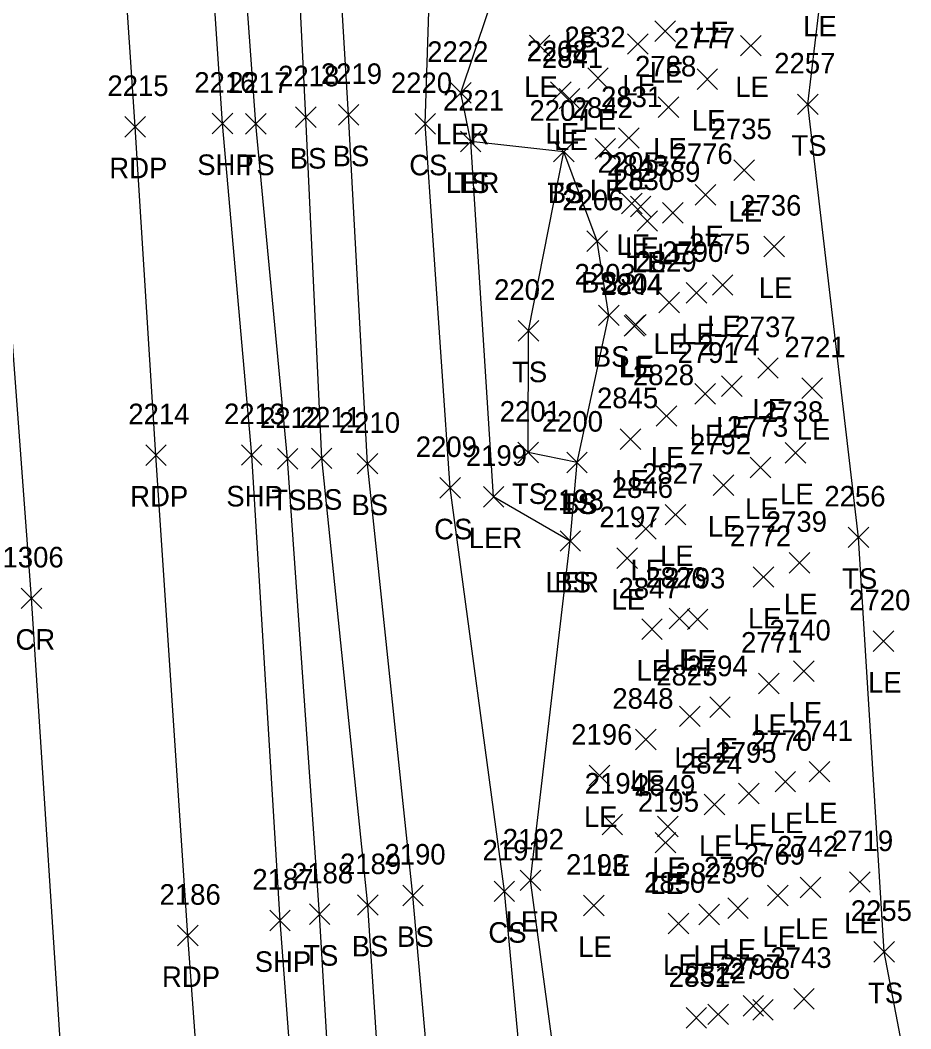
# Model space of a CAD drawing. Extents: x 1650221 to 1650634, y 244606 to 249996.
# Drawn here: x 1650353.8 to 1650440.4, y 246327.1 to 246425.2 of the extents above; entities that cross this region are included whole.
import ezdxf

# ---------------------------------------------------------------- set-up
doc = ezdxf.new("R2010")
doc.units = 0
for name, color, linetype in [('L_A', 7, 'Continuous'), ('L_I', 7, 'Continuous'), ('L_TIC', 7, 'Continuous'), ('LARO', 7, 'Continuous'), ('LELB', 7, 'Continuous'), ('P_A', 7, 'Continuous'), ('P_I', 7, 'Continuous'), ('P_TIC', 7, 'Continuous'), ('PET', 7, 'Continuous'), ('PRC', 7, 'Continuous'), ('PSP', 7, 'Continuous')]:
    doc.layers.add(name, color=color, linetype=linetype)

msp = doc.modelspace()

# ---------------------------------------------------------------- linework, layer by layer
at = {"layer": 'L_TIC'}
for points in [[(1650415.496, 246423.104), (1650417.496, 246425.104)], [(1650417.496, 246423.104), (1650415.496, 246425.104)], [(1650403.282, 246421.707), (1650405.282, 246423.707)], [(1650405.282, 246421.707), (1650403.282, 246423.707)], [(1650412.833, 246421.86), (1650414.833, 246423.86)], [(1650414.833, 246421.86), (1650412.833, 246423.86)], [(1650423.815, 246421.701), (1650425.815, 246423.701)], [(1650425.815, 246421.701), (1650423.815, 246423.701)], [(1650408.954, 246418.547), (1650410.954, 246420.547)], [(1650410.954, 246418.547), (1650408.954, 246420.547)], [(1650419.593, 246418.436), (1650421.593, 246420.436)], [(1650421.593, 246418.436), (1650419.593, 246420.436)], [(1650395.61, 246417.121), (1650397.61, 246419.121)], [(1650397.61, 246417.121), (1650395.61, 246419.121)], [(1650405.353, 246417.183), (1650407.353, 246419.183)], [(1650407.353, 246417.183), (1650405.353, 246419.183)], [(1650406.196, 246416.545), (1650408.196, 246418.545)], [(1650408.196, 246416.545), (1650406.196, 246418.545)], [(1650415.819, 246415.711), (1650417.819, 246417.711)], [(1650417.819, 246415.711), (1650415.819, 246417.711)], [(1650429.354, 246415.998), (1650431.354, 246417.998)], [(1650431.354, 246415.998), (1650429.354, 246417.998)], [(1650380.544, 246414.749), (1650382.544, 246416.749)], [(1650382.544, 246414.749), (1650380.544, 246416.749)], [(1650384.712, 246414.977), (1650386.712, 246416.977)], [(1650386.712, 246414.977), (1650384.712, 246416.977)], [(1650375.697, 246414.11), (1650377.697, 246416.11)], [(1650377.697, 246414.11), (1650375.697, 246416.11)], [(1650392.167, 246414.096), (1650394.167, 246416.096)], [(1650394.167, 246414.096), (1650392.167, 246416.096)], [(1650411.946, 246412.723), (1650413.946, 246414.723)], [(1650413.946, 246412.723), (1650411.946, 246414.723)], [(1650396.578, 246412.378), (1650398.578, 246414.378)], [(1650398.578, 246412.378), (1650396.578, 246414.378)], [(1650396.578, 246412.378), (1650398.578, 246414.378)], [(1650398.578, 246412.378), (1650396.578, 246414.378)], [(1650409.667, 246411.68), (1650411.667, 246413.68)], [(1650411.667, 246411.68), (1650409.667, 246413.68)], [(1650405.633, 246411.394), (1650407.633, 246413.394)], [(1650407.633, 246411.394), (1650405.633, 246413.394)], [(1650405.633, 246411.394), (1650407.633, 246413.394)], [(1650407.633, 246411.394), (1650405.633, 246413.394)], [(1650423.165, 246409.607), (1650425.165, 246411.607)], [(1650425.165, 246409.607), (1650423.165, 246411.607)], [(1650419.421, 246407.198), (1650421.421, 246409.198)], [(1650421.421, 246407.198), (1650419.421, 246409.198)], [(1650412.253, 246406.347), (1650414.253, 246408.347)], [(1650414.253, 246406.347), (1650412.253, 246408.347)], [(1650413.103, 246406.064), (1650415.103, 246408.064)], [(1650415.103, 246406.064), (1650413.103, 246408.064)], [(1650416.226, 246405.454), (1650418.226, 246407.454)], [(1650418.226, 246405.454), (1650416.226, 246407.454)], [(1650413.752, 246404.658), (1650415.752, 246406.658)], [(1650415.752, 246404.658), (1650413.752, 246406.658)], [(1650408.867, 246402.699), (1650410.867, 246404.699)], [(1650410.867, 246402.699), (1650408.867, 246404.699)], [(1650426.097, 246402.181), (1650428.097, 246404.181)], [(1650428.097, 246402.181), (1650426.097, 246404.181)], [(1650421.078, 246398.44), (1650423.078, 246400.44)], [(1650423.078, 246398.44), (1650421.078, 246400.44)], [(1650418.536, 246397.681), (1650420.536, 246399.681)], [(1650420.536, 246397.681), (1650418.536, 246399.681)], [(1650415.872, 246396.738), (1650417.872, 246398.738)], [(1650417.872, 246396.738), (1650415.872, 246398.738)], [(1650410.009, 246395.484), (1650412.009, 246397.484)], [(1650412.009, 246395.484), (1650410.009, 246397.484)], [(1650412.494, 246394.457), (1650414.494, 246396.457)], [(1650414.494, 246394.457), (1650412.494, 246396.457)], [(1650412.648, 246394.553), (1650414.648, 246396.553)], [(1650414.648, 246394.553), (1650412.648, 246396.553)], [(1650402.193, 246393.989), (1650404.193, 246395.989)], [(1650404.193, 246393.989), (1650402.193, 246395.989)], [(1650425.484, 246390.367), (1650427.484, 246392.367)], [(1650427.484, 246390.367), (1650425.484, 246392.367)], [(1650421.965, 246388.612), (1650423.965, 246390.612)], [(1650423.965, 246388.612), (1650421.965, 246390.612)], [(1650429.785, 246388.408), (1650431.785, 246390.408)], [(1650431.785, 246388.408), (1650429.785, 246390.408)], [(1650419.38, 246387.861), (1650421.38, 246389.861)], [(1650421.38, 246387.861), (1650419.38, 246389.861)], [(1650415.611, 246385.699), (1650417.611, 246387.699)], [(1650417.611, 246385.699), (1650415.611, 246387.699)], [(1650412.118, 246383.458), (1650414.118, 246385.458)], [(1650414.118, 246383.458), (1650412.118, 246385.458)], [(1650378.783, 246381.543), (1650380.783, 246383.543)], [(1650380.783, 246381.543), (1650378.783, 246383.543)], [(1650382.093, 246381.589), (1650384.093, 246383.589)], [(1650384.093, 246381.589), (1650382.093, 246383.589)], [(1650402.175, 246382.152), (1650404.175, 246384.152)], [(1650404.175, 246382.152), (1650402.175, 246384.152)], [(1650428.163, 246382.126), (1650430.163, 246384.126)], [(1650430.163, 246382.126), (1650428.163, 246384.126)], [(1650386.542, 246381.066), (1650388.542, 246383.066)], [(1650388.542, 246381.066), (1650386.542, 246383.066)], [(1650406.92, 246381.182), (1650408.92, 246383.182)], [(1650408.92, 246381.182), (1650406.92, 246383.182)], [(1650406.92, 246381.182), (1650408.92, 246383.182)], [(1650408.92, 246381.182), (1650406.92, 246383.182)], [(1650424.763, 246380.687), (1650426.763, 246382.687)], [(1650426.763, 246380.687), (1650424.763, 246382.687)], [(1650394.586, 246378.715), (1650396.586, 246380.715)], [(1650396.586, 246378.715), (1650394.586, 246380.715)], [(1650421.154, 246378.981), (1650423.154, 246380.981)], [(1650423.154, 246378.981), (1650421.154, 246380.981)], [(1650398.81, 246377.857), (1650400.81, 246379.857)], [(1650400.81, 246377.857), (1650398.81, 246379.857)], [(1650416.501, 246376.113), (1650418.501, 246378.113)], [(1650418.501, 246376.113), (1650416.501, 246378.113)], [(1650413.615, 246374.739), (1650415.615, 246376.739)], [(1650415.615, 246374.739), (1650413.615, 246376.739)], [(1650406.268, 246373.549), (1650408.268, 246375.549)], [(1650408.268, 246373.549), (1650406.268, 246375.549)], [(1650406.268, 246373.549), (1650408.268, 246375.549)], [(1650408.268, 246373.549), (1650406.268, 246375.549)], [(1650434.282, 246373.906), (1650436.282, 246375.906)], [(1650436.282, 246373.906), (1650434.282, 246375.906)], [(1650411.784, 246371.892), (1650413.784, 246373.892)], [(1650413.784, 246371.892), (1650411.784, 246373.892)], [(1650428.54, 246371.44), (1650430.54, 246373.44)], [(1650430.54, 246371.44), (1650428.54, 246373.44)], [(1650425.048, 246370.05), (1650427.048, 246372.05)], [(1650427.048, 246370.05), (1650425.048, 246372.05)], [(1650416.878, 246366.011), (1650418.878, 246368.011)], [(1650418.878, 246366.011), (1650416.878, 246368.011)], [(1650418.649, 246365.942), (1650420.649, 246367.942)], [(1650420.649, 246365.942), (1650418.649, 246367.942)], [(1650414.212, 246364.977), (1650416.212, 246366.977)], [(1650416.212, 246364.977), (1650414.212, 246366.977)], [(1650436.723, 246363.813), (1650438.723, 246365.813)], [(1650438.723, 246363.813), (1650436.723, 246365.813)], [(1650428.982, 246360.89), (1650430.982, 246362.89)], [(1650430.982, 246360.89), (1650428.982, 246362.89)], [(1650425.557, 246359.698), (1650427.557, 246361.698)], [(1650427.557, 246359.698), (1650425.557, 246361.698)], [(1650420.822, 246357.408), (1650422.822, 246359.408)], [(1650422.822, 246357.408), (1650420.822, 246359.408)], [(1650417.885, 246356.512), (1650419.885, 246358.512)], [(1650419.885, 246356.512), (1650417.885, 246358.512)], [(1650413.611, 246354.247), (1650415.611, 246356.247)], [(1650415.611, 246354.247), (1650413.611, 246356.247)], [(1650430.485, 246351.127), (1650432.485, 246353.127)], [(1650432.485, 246351.127), (1650430.485, 246353.127)], [(1650409.101, 246350.753), (1650411.101, 246352.753)], [(1650411.101, 246350.753), (1650409.101, 246352.753)], [(1650427.168, 246350.157), (1650429.168, 246352.157)], [(1650429.168, 246350.157), (1650427.168, 246352.157)], [(1650423.628, 246349), (1650425.628, 246351)], [(1650425.628, 246349), (1650423.628, 246351)], [(1650420.282, 246347.943), (1650422.282, 246349.943)], [(1650422.282, 246347.943), (1650420.282, 246349.943)], [(1650410.356, 246345.999), (1650412.356, 246347.999)], [(1650412.356, 246345.999), (1650410.356, 246347.999)], [(1650415.74, 246345.795), (1650417.74, 246347.795)], [(1650417.74, 246345.795), (1650415.74, 246347.795)], [(1650415.528, 246344.233), (1650417.528, 246346.233)], [(1650417.528, 246344.233), (1650415.528, 246346.233)], [(1650402.385, 246340.569), (1650404.385, 246342.569)], [(1650404.385, 246340.569), (1650402.385, 246342.569)], [(1650434.411, 246340.41), (1650436.411, 246342.41)], [(1650436.411, 246340.41), (1650434.411, 246342.41)], [(1650399.855, 246339.502), (1650401.855, 246341.502)], [(1650401.855, 246339.502), (1650399.855, 246341.502)], [(1650429.626, 246339.872), (1650431.626, 246341.872)], [(1650431.626, 246339.872), (1650429.626, 246341.872)], [(1650386.572, 246338.17), (1650388.572, 246340.17)], [(1650388.572, 246338.17), (1650386.572, 246340.17)], [(1650390.97, 246339.099), (1650392.97, 246341.099)], [(1650392.97, 246339.099), (1650390.97, 246341.099)], [(1650426.454, 246339.094), (1650428.454, 246341.094)], [(1650428.454, 246339.094), (1650426.454, 246341.094)], [(1650381.892, 246337.269), (1650383.892, 246339.269)], [(1650383.892, 246337.269), (1650381.892, 246339.269)], [(1650408.544, 246338.114), (1650410.544, 246340.114)], [(1650410.544, 246338.114), (1650408.544, 246340.114)], [(1650419.757, 246337.254), (1650421.757, 246339.254)], [(1650421.757, 246337.254), (1650419.757, 246339.254)], [(1650422.571, 246337.873), (1650424.571, 246339.873)], [(1650424.571, 246337.873), (1650422.571, 246339.873)], [(1650416.785, 246336.365), (1650418.785, 246338.365)], [(1650418.785, 246336.365), (1650416.785, 246338.365)], [(1650436.793, 246333.622), (1650438.793, 246335.622)], [(1650438.793, 246333.622), (1650436.793, 246335.622)], [(1650424.065, 246328.367), (1650426.065, 246330.367)], [(1650426.065, 246328.367), (1650424.065, 246330.367)], [(1650428.986, 246329.055), (1650430.986, 246331.055)], [(1650430.986, 246329.055), (1650428.986, 246331.055)], [(1650420.649, 246327.542), (1650422.649, 246329.542)], [(1650422.649, 246327.542), (1650420.649, 246329.542)], [(1650425.003, 246327.991), (1650427.003, 246329.991)], [(1650427.003, 246327.991), (1650425.003, 246329.991)], [(1650418.522, 246327.213), (1650420.522, 246329.213)], [(1650420.522, 246327.213), (1650418.522, 246329.213)]]:
    msp.add_lwpolyline(points, dxfattribs=at)
at = {"layer": 'LARO'}
msp.add_lwpolyline([(1650408.62, 246217.57), (1650415.017, 246258.551), (1650416.029, 246285.891), (1650409.424, 246296.822), (1650403.385, 246341.569), (1650407.268, 246374.549), (1650399.81, 246378.857), (1650397.578, 246413.378), (1650396.61, 246418.121), (1650404.549, 246441.775), (1650400.932, 246459.086), (1650402.014, 246482.667), (1650393.668, 246489.39), (1650391.868, 246506.076), (1650398.297, 246543.788), (1650391.282, 246548.764), (1650385.03, 246598.745), (1650385.051, 246648.918)], dxfattribs=at)
at = {"layer": 'LELB'}
for points in [[(1650393.271, 246215.062), (1650388.589, 246258.034), (1650385.303, 246297.22), (1650382.892, 246338.269), (1650379.783, 246382.543), (1650376.697, 246415.11), (1650373.391, 246460.521), (1650370.351, 246509.107), (1650367.729, 246551.788), (1650362.786, 246601.351), (1650360.906, 246643.926), (1650360.73, 246683.447), (1650355.99, 246728.594), (1650353.015, 246770.02), (1650352.21, 246793.578), (1650347.695, 246827.184)], [(1650406.656, 246218.25), (1650409.738, 246258.013), (1650404.964, 246296.74), (1650400.855, 246340.502), (1650395.586, 246379.715), (1650393.167, 246415.096), (1650394.545, 246457.778), (1650389.364, 246506.838), (1650386.116, 246550.614), (1650380.924, 246598.971), (1650378.983, 246645.95), (1650376.234, 246684.957), (1650377.195, 246729.688), (1650373.963, 246768.954), (1650374.901, 246794.969)], [(1650398.424, 246215.354), (1650393.502, 246258.252), (1650390.33, 246297.072), (1650387.572, 246339.17), (1650383.093, 246382.589), (1650381.544, 246415.749), (1650379.325, 246460.798), (1650374.717, 246508.954), (1650372.604, 246551.632), (1650368.85, 246601.305), (1650366.306, 246644.434), (1650364.471, 246684.577), (1650363.627, 246728.256), (1650358.66, 246769.405), (1650355.434, 246788.128), (1650360.397, 246788.442)], [(1650402.25, 246216.694), (1650398.468, 246258.758), (1650395.79, 246297.148), (1650391.97, 246340.099), (1650387.542, 246382.066), (1650385.712, 246415.977), (1650383.049, 246460.21), (1650379.089, 246508.869), (1650375.792, 246552.139), (1650373.138, 246601), (1650370.951, 246644.961), (1650368.354, 246684.963), (1650367.995, 246727.841), (1650362.742, 246769.205), (1650360.397, 246788.442)], [(1650445.175, 246217.398), (1650445.531, 246269.295), (1650441.896, 246297.748), (1650443.518, 246304.658), (1650437.793, 246334.622), (1650435.282, 246374.906), (1650430.354, 246416.998), (1650432.132, 246431.963), (1650424.254, 246446.431), (1650422.05, 246472.523), (1650416.532, 246502.712), (1650417.529, 246540.777), (1650409.477, 246565.503), (1650407.868, 246589.874), (1650402.921, 246599.271), (1650397.783, 246634.795)], [(1650407.92, 246382.182), (1650403.175, 246383.152), (1650403.193, 246394.989), (1650406.633, 246412.394), (1650397.578, 246413.378)], [(1650407.268, 246374.549), (1650407.92, 246382.182), (1650411.009, 246396.484), (1650409.867, 246403.699), (1650406.633, 246412.394)]]:
    msp.add_lwpolyline(points, dxfattribs=at)
at = {"layer": 'P_TIC'}
for points in [[(1650363.952, 246413.805), (1650365.952, 246415.805)], [(1650365.952, 246413.805), (1650363.952, 246415.805)], [(1650372.452, 246414.126), (1650374.452, 246416.126)], [(1650374.452, 246414.126), (1650372.452, 246416.126)], [(1650365.982, 246381.901), (1650367.982, 246383.901)], [(1650367.982, 246381.901), (1650365.982, 246383.901)], [(1650375.285, 246381.909), (1650377.285, 246383.909)], [(1650377.285, 246381.909), (1650375.285, 246383.909)], [(1650353.885, 246367.983), (1650355.885, 246369.983)], [(1650355.885, 246367.983), (1650353.885, 246369.983)], [(1650378.042, 246336.668), (1650380.042, 246338.668)], [(1650380.042, 246336.668), (1650378.042, 246338.668)], [(1650369.077, 246335.196), (1650371.077, 246337.196)], [(1650371.077, 246335.196), (1650369.077, 246337.196)]]:
    msp.add_lwpolyline(points, dxfattribs=at)
at = {"layer": 'PET'}
msp.add_lwpolyline([(1650378.627, 246214.911), (1650375.804, 246256.561), (1650373.007, 246296.437), (1650370.077, 246336.196), (1650366.982, 246382.901), (1650364.952, 246414.805), (1650361.941, 246459.783), (1650357.931, 246508.739), (1650354.58, 246551.739), (1650350.862, 246600.915), (1650347.478, 246643.699), (1650346.095, 246667.406)], dxfattribs=at)
at = {"layer": 'PRC'}
msp.add_lwpolyline([(1650365.1, 246222.227), (1650362.037, 246265.668), (1650358.205, 246317.529), (1650354.885, 246368.983), (1650350.401, 246428.864), (1650346.572, 246483.126), (1650341.975, 246537.02), (1650338.566, 246591.04), (1650334.55, 246647.319), (1650330.715, 246698.073), (1650326.818, 246753.453), (1650322.926, 246808.73), (1650318.78, 246866.298), (1650315.63, 246915.252), (1650311.692, 246971.177), (1650308.09, 247021.187), (1650305.21, 247068.939), (1650301.6, 247120.361), (1650298.797, 247160.796), (1650294.821, 247207.202), (1650291.445, 247257.785)], dxfattribs=at)
at = {"layer": 'PSP'}
msp.add_lwpolyline([(1650388.25, 246215.072), (1650385.023, 246257.594), (1650382.118, 246297.012), (1650379.042, 246337.668), (1650376.285, 246382.909), (1650373.452, 246415.126), (1650370.449, 246460.184), (1650366.828, 246508.934), (1650363.56, 246551.911), (1650360.5, 246601.385), (1650356.679, 246643.626), (1650355.129, 246668.21)], dxfattribs=at)

# ---------------------------------------------------------------- texts
at = {"layer": 'L_A'}
for s, p in [('LE', (1650429.906, 246423.6)), ('LE', (1650419.398, 246423.03)), ('LE', (1650406.693, 246422.017)), ('LE', (1650414.984, 246419.104)), ('LE', (1650402.77, 246417.707)), ('LE', (1650412.321, 246417.86)), ('LE', (1650423.303, 246417.701)), ('LE', (1650408.443, 246414.547)), ('LE', (1650419.081, 246414.436)), ('LER', (1650394.193, 246413.121)), ('LE', (1650404.842, 246413.183)), ('LE', (1650405.684, 246412.545)), ('LE', (1650415.307, 246411.711)), ('TS', (1650428.764, 246411.998)), ('BS', (1650379.985, 246410.749)), ('BS', (1650384.153, 246410.977)), ('TS', (1650375.106, 246410.11)), ('CS', (1650391.608, 246410.096)), ('LER', (1650395.16, 246408.378)), ('TS', (1650395.987, 246408.378)), ('LE', (1650411.434, 246408.723)), ('TS', (1650405.042, 246407.394)), ('BS', (1650405.074, 246407.394)), ('LE', (1650409.155, 246407.68)), ('LE', (1650422.653, 246405.607)), ('LE', (1650418.909, 246403.198)), ('LE', (1650411.742, 246402.347)), ('LE', (1650412.591, 246402.064)), ('LE', (1650415.715, 246401.454)), ('LE', (1650413.24, 246400.658)), ('BS', (1650408.308, 246398.699)), ('LE', (1650425.585, 246398.181)), ('LE', (1650420.566, 246394.44)), ('LE', (1650418.024, 246393.681)), ('LE', (1650415.361, 246392.738)), ('BS', (1650409.45, 246391.484)), ('LE', (1650411.982, 246390.457)), ('LE', (1650412.136, 246390.553)), ('TS', (1650401.602, 246389.989)), ('LE', (1650424.972, 246386.367)), ('LE', (1650421.453, 246384.612)), ('LE', (1650429.274, 246384.408)), ('LE', (1650418.868, 246383.861)), ('LE', (1650415.099, 246381.699)), ('LE', (1650411.606, 246379.458)), ('TS', (1650378.193, 246377.543)), ('BS', (1650381.534, 246377.589)), ('TS', (1650401.585, 246378.152)), ('LE', (1650427.652, 246378.126)), ('BS', (1650385.983, 246377.066)), ('TS', (1650406.33, 246377.182)), ('BS', (1650406.361, 246377.182)), ('LE', (1650424.251, 246376.687)), ('CS', (1650394.027, 246374.715)), ('LE', (1650420.642, 246374.981)), ('LER', (1650397.393, 246373.857)), ('LE', (1650415.989, 246372.113)), ('LE', (1650413.104, 246370.739)), ('LER', (1650404.85, 246369.549)), ('BS', (1650405.709, 246369.549)), ('TS', (1650433.691, 246369.906)), ('LE', (1650411.272, 246367.892)), ('LE', (1650428.029, 246367.44)), ('LE', (1650424.536, 246366.05)), ('LE', (1650416.366, 246362.011)), ('LE', (1650418.137, 246361.942)), ('LE', (1650413.7, 246360.977)), ('LE', (1650436.212, 246359.813)), ('LE', (1650428.47, 246356.89)), ('LE', (1650425.046, 246355.698)), ('LE', (1650420.31, 246353.408)), ('LE', (1650417.373, 246352.512)), ('LE', (1650413.099, 246350.247)), ('LE', (1650429.973, 246347.127)), ('LE', (1650408.589, 246346.753)), ('LE', (1650426.656, 246346.157)), ('LE', (1650423.117, 246345)), ('LE', (1650419.77, 246343.943)), ('LE', (1650409.844, 246341.999)), ('LE', (1650415.228, 246341.795)), ('LE', (1650415.016, 246340.233)), ('LER', (1650400.967, 246336.569)), ('LE', (1650433.899, 246336.41)), ('CS', (1650399.296, 246335.502)), ('LE', (1650429.114, 246335.872)), ('BS', (1650390.411, 246335.099)), ('LE', (1650425.942, 246335.094)), ('TS', (1650381.301, 246333.269)), ('BS', (1650386.013, 246334.17)), ('LE', (1650408.033, 246334.114)), ('LE', (1650419.245, 246333.254)), ('LE', (1650422.06, 246333.873)), ('LE', (1650416.273, 246332.365)), ('TS', (1650436.202, 246329.622))]:
    msp.add_text(s, height=2, dxfattribs=at).set_placement(p)
at = {"layer": 'L_I'}
for s, p in [('2832', (1650406.695, 246422.547)), ('2777', (1650417.333, 246422.436)), ('2222', (1650393.35, 246421.121)), ('2208', (1650403.015, 246421.183)), ('2841', (1650404.503, 246420.545)), ('2788', (1650413.559, 246419.711)), ('2257', (1650427.095, 246419.998)), ('2218', (1650378.851, 246418.749)), ('2219', (1650383.012, 246418.977)), ('2217', (1650374.004, 246418.11)), ('2220', (1650389.821, 246418.096)), ('2831', (1650410.253, 246416.723)), ('2221', (1650394.885, 246416.378)), ('2221', (1650394.885, 246416.378)), ('2842', (1650407.407, 246415.68)), ('2207', (1650403.294, 246415.394)), ('2207', (1650403.294, 246415.394)), ('2735', (1650420.905, 246413.607)), ('2776', (1650417.106, 246411.198)), ('2205', (1650409.915, 246410.347)), ('2843', (1650410.843, 246410.064)), ('2789', (1650413.959, 246409.454)), ('2830', (1650411.406, 246408.658)), ('2206', (1650406.473, 246406.699)), ('2736', (1650423.782, 246406.181)), ('2775', (1650418.818, 246402.44)), ('2790', (1650416.19, 246401.681)), ('2829', (1650413.605, 246400.738)), ('2203', (1650407.67, 246399.484)), ('2202', (1650399.854, 246397.989)), ('2844', (1650410.234, 246398.457)), ('2204', (1650410.309, 246398.553)), ('2737', (1650423.224, 246394.367)), ('2774', (1650419.705, 246392.612)), ('2721', (1650428.092, 246392.408)), ('2791', (1650417.687, 246391.861)), ('2828', (1650413.351, 246389.699)), ('2845', (1650409.858, 246387.458)), ('2201', (1650400.404, 246386.152)), ('2212', (1650377.091, 246385.543)), ('2211', (1650380.967, 246385.589)), ('2200', (1650404.495, 246385.182)), ('2200', (1650404.495, 246385.182)), ('2738', (1650425.904, 246386.126)), ('2210', (1650384.763, 246385.066)), ('2773', (1650422.503, 246384.687)), ('2209', (1650392.239, 246382.715)), ('2792', (1650418.894, 246382.981)), ('2199', (1650397.11, 246381.857)), ('2827', (1650414.241, 246380.113)), ('2846', (1650411.3, 246378.739)), ('2198', (1650404.575, 246377.549)), ('2198', (1650404.575, 246377.549)), ('2256', (1650431.967, 246377.906)), ('2197', (1650410.091, 246375.892)), ('2739', (1650426.273, 246375.44)), ('2772', (1650422.788, 246374.05)), ('2826', (1650414.563, 246370.011)), ('2793', (1650416.389, 246369.942)), ('2847', (1650411.952, 246368.977)), ('2720', (1650434.377, 246367.813)), ('2740', (1650426.636, 246364.89)), ('2771', (1650423.864, 246363.698)), ('2794', (1650418.562, 246361.408)), ('2825', (1650415.625, 246360.512)), ('2848', (1650411.351, 246358.247)), ('2741', (1650428.792, 246355.127)), ('2196', (1650407.353, 246354.753)), ('2770', (1650424.822, 246354.157)), ('2795', (1650421.369, 246353)), ('2824', (1650418.022, 246351.943)), ('2194', (1650408.663, 246349.999)), ('2849', (1650413.472, 246349.795)), ('2195', (1650413.835, 246348.233)), ('2192', (1650400.692, 246344.569)), ('2719', (1650432.71, 246344.41)), ('2190', (1650389.191, 246343.099)), ('2191', (1650398.729, 246343.502)), ('2769', (1650424.139, 246343.094)), ('2742', (1650427.366, 246343.872)), ('2189', (1650384.871, 246342.17)), ('2193', (1650406.851, 246342.114)), ('2188', (1650380.199, 246341.269)), ('2823', (1650417.497, 246341.254)), ('2796', (1650420.257, 246341.873)), ('2850', (1650414.438, 246340.365)), ('2255', (1650434.533, 246337.622)), ('2797', (1650421.805, 246332.367)), ('2743', (1650426.726, 246333.055)), ('2822', (1650418.389, 246331.542)), ('2768', (1650422.696, 246331.991)), ('2851', (1650416.829, 246331.213))]:
    msp.add_text(s, height=2, dxfattribs=at).set_placement(p)
at = {"layer": 'P_A'}
for s, p in [('RDP', (1650362.441, 246409.805)), ('SHP', (1650370.988, 246410.126)), ('RDP', (1650364.47, 246377.901)), ('SHP', (1650373.82, 246377.909)), ('CR', (1650353.318, 246363.983)), ('SHP', (1650376.578, 246332.668)), ('RDP', (1650367.565, 246331.196))]:
    msp.add_text(s, height=2, dxfattribs=at).set_placement(p)
at = {"layer": 'P_I'}
for s, p in [('2215', (1650362.26, 246417.805)), ('2216', (1650370.704, 246418.126)), ('2214', (1650364.289, 246385.901)), ('2213', (1650373.592, 246385.909)), ('1306', (1650352.058, 246371.983)), ('2187', (1650376.349, 246340.668)), ('2186', (1650367.329, 246339.196))]:
    msp.add_text(s, height=2, dxfattribs=at).set_placement(p)

doc.saveas('drawing.dxf')
